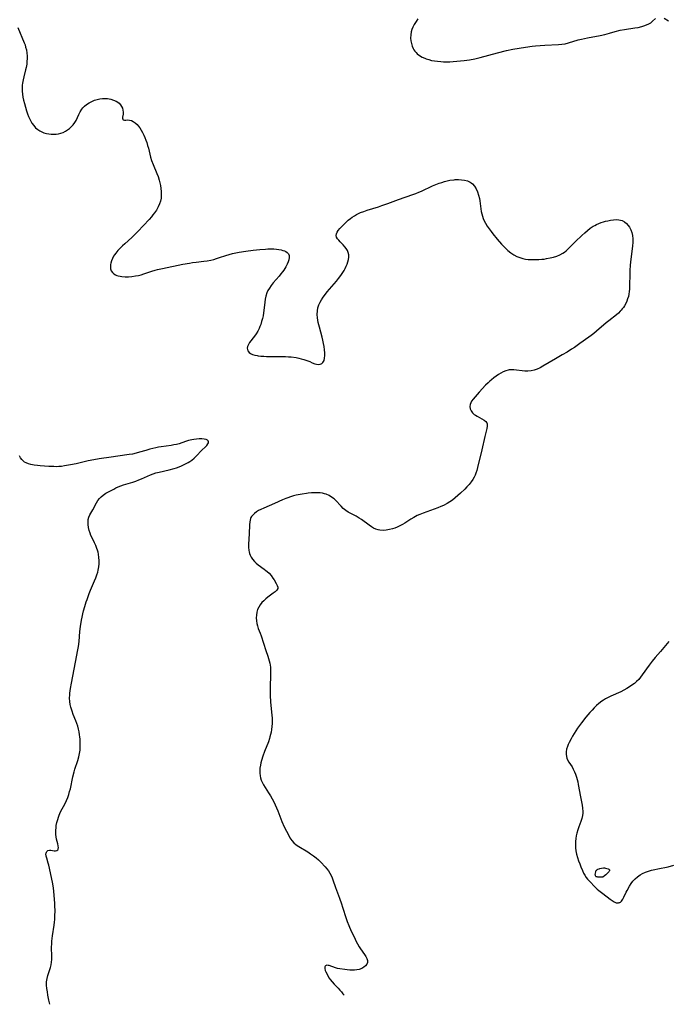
# Model space of a CAD drawing. Header units: inches. Extents: x 1073367 to 1082519, y 1569854 to 1574957.
# Tile 269 of 565: x 1078256 to 1078604, y 1571671 to 1572199. Entities that reach past the tile are written whole.
import ezdxf

# ---------------------------------------------------------------- set-up
doc = ezdxf.new("R2010")
doc.units = ezdxf.units.IN
doc.header["$MEASUREMENT"] = 0
doc.layers.add('CGG_CurvaNivelLidar_v1', color=7, linetype='Continuous', lineweight=30, true_color=0x008008)

msp = doc.modelspace()

# ---------------------------------------------------------------- linework, layer by layer
at = {"layer": 'CGG_CurvaNivelLidar_v1'}
for points in [[(1078469.2976, 1572199.9511, 72), (1078468.3462, 1572198.4977, 72), (1078467.4431, 1572196.9667, 72), (1078466.6611, 1572195.4066, 72), (1078466.1743, 1572194.1908, 72), (1078465.805, 1572192.9532, 72), (1078465.5232, 1572191.3027, 72), (1078465.4567, 1572189.6412, 72), (1078465.5744, 1572188.1131, 72), (1078465.8534, 1572186.6183, 72), (1078466.2393, 1572185.3289, 72), (1078466.7695, 1572184.1056, 72), (1078467.215, 1572183.3345, 72), (1078467.7321, 1572182.6074, 72), (1078468.3568, 1572181.8861, 72), (1078469.051, 1572181.2199, 72), (1078470.2886, 1572180.2673, 72), (1078471.6528, 1572179.4484, 72), (1078473.1183, 1572178.7609, 72), (1078473.7676, 1572178.5089, 72), (1078475.2171, 1572178.0345, 72), (1078476.7137, 1572177.6506, 72), (1078478.2467, 1572177.3545, 72), (1078479.9222, 1572177.1332, 72), (1078481.6199, 1572176.9976, 72), (1078483.1139, 1572176.9377, 72), (1078484.6148, 1572176.9206, 72), (1078486.4363, 1572176.945, 72), (1078488.2594, 1572177.0175, 72), (1078490.2487, 1572177.1537, 72), (1078492.2334, 1572177.3422, 72), (1078494.1969, 1572177.5755, 72), (1078496.9581, 1572177.9837, 72), (1078499.8206, 1572178.5258, 72), (1078502.7799, 1572179.2127, 72), (1078512.1237, 1572181.7154, 72), (1078516.8074, 1572182.8847, 72), (1078520.2814, 1572183.6294, 72), (1078523.6933, 1572184.2486, 72), (1078527.1152, 1572184.7798, 72), (1078530.578, 1572185.2069, 72), (1078532.501, 1572185.3808, 72), (1078537.4149, 1572185.721, 72), (1078544.824, 1572186.123, 72), (1078546.6227, 1572186.3119, 72), (1078548.2793, 1572186.5978, 72), (1078550.0438, 1572187.0256, 72), (1078555.3602, 1572188.5977, 72), (1078557.0132, 1572189.0444, 72), (1078558.6816, 1572189.4491, 72), (1078560.2675, 1572189.7865, 72), (1078567.0805, 1572191.0744, 72), (1078569.5333, 1572191.6047, 72), (1078572.114, 1572192.2785, 72), (1078575.0857, 1572193.1164, 72), (1078577.7998, 1572193.7886, 72), (1078580.0727, 1572194.2272, 72), (1078585.6179, 1572195.0355, 72), (1078587.3952, 1572195.3653, 72), (1078589.3881, 1572195.8734, 72), (1078590.5072, 1572196.2208, 72), (1078591.8636, 1572196.6987, 72), (1078593.1136, 1572197.2381, 72), (1078594.2206, 1572197.873, 72), (1078595.1506, 1572198.6078, 72), (1078596.7743, 1572200.1131, 72)], [(1078601.4766, 1572200.3407, 72), (1078603.7809, 1572198.799, 72)], [(1078254.9005, 1572195.296, 71.5), (1078258.3032, 1572187.0049, 71.5), (1078258.6977, 1572185.9138, 71.5), (1078259.0471, 1572184.8132, 71.5), (1078259.41, 1572183.3754, 71.5), (1078259.6964, 1572181.5042, 71.5), (1078259.8, 1572180.0411, 71.5), (1078259.8151, 1572178.5678, 71.5), (1078259.7475, 1572177.0906, 71.5), (1078259.5986, 1572175.6155, 71.5), (1078259.2958, 1572173.7812, 71.5), (1078259.0303, 1572172.5866, 71.5), (1078258.0328, 1572168.7498, 71.5), (1078257.6408, 1572167.1223, 71.5), (1078257.3263, 1572165.4892, 71.5), (1078257.1822, 1572164.4072, 71.5), (1078257.1015, 1572163.3219, 71.5), (1078257.0919, 1572162.2246, 71.5), (1078257.1477, 1572161.1256, 71.5), (1078257.3328, 1572159.4849, 71.5), (1078257.6154, 1572157.8447, 71.5), (1078257.9735, 1572156.2072, 71.5), (1078258.3908, 1572154.576, 71.5), (1078259.5756, 1572150.5942, 71.5), (1078260.0946, 1572149.0482, 71.5), (1078260.6562, 1572147.5338, 71.5), (1078261.2748, 1572146.0669, 71.5), (1078261.8157, 1572144.9583, 71.5), (1078262.4253, 1572143.9054, 71.5), (1078263.3422, 1572142.6469, 71.5), (1078264.3959, 1572141.5164, 71.5), (1078265.5753, 1572140.5302, 71.5), (1078266.6074, 1572139.857, 71.5), (1078267.7041, 1572139.2901, 71.5), (1078268.854, 1572138.831, 71.5), (1078270.1373, 1572138.46, 71.5), (1078271.4547, 1572138.2042, 71.5), (1078272.7913, 1572138.0536, 71.5), (1078274.2165, 1572138.0058, 71.5), (1078275.4685, 1572138.0682, 71.5), (1078276.7028, 1572138.2377, 71.5), (1078277.9077, 1572138.5263, 71.5), (1078279.1763, 1572138.9886, 71.5), (1078280.39, 1572139.5888, 71.5), (1078281.5417, 1572140.3092, 71.5), (1078282.6421, 1572141.1534, 71.5), (1078283.6599, 1572142.0955, 71.5), (1078284.5838, 1572143.1259, 71.5), (1078285.3984, 1572144.2397, 71.5), (1078286.0577, 1572145.3586, 71.5), (1078286.8336, 1572146.9281, 71.5), (1078287.5601, 1572148.5182, 71.5), (1078288.3159, 1572150.0689, 71.5), (1078289.182, 1572151.5172, 71.5), (1078289.6436, 1572152.1329, 71.5), (1078290.1807, 1572152.7329, 71.5), (1078290.5507, 1572153.093, 71.5), (1078291.7375, 1572154.0535, 71.5), (1078293.0473, 1572154.8889, 71.5), (1078294.4471, 1572155.6127, 71.5), (1078295.9095, 1572156.2297, 71.5), (1078297.3928, 1572156.7253, 71.5), (1078298.9081, 1572157.0716, 71.5), (1078300.2219, 1572157.2191, 71.5), (1078301.5402, 1572157.2348, 71.5), (1078302.8472, 1572157.1272, 71.5), (1078303.7901, 1572156.9731, 71.5), (1078304.713, 1572156.7626, 71.5), (1078306.207, 1572156.293, 71.5), (1078307.5865, 1572155.6714, 71.5), (1078308.4058, 1572155.1722, 71.5), (1078309.1399, 1572154.5973, 71.5), (1078309.878, 1572153.8226, 71.5), (1078310.466, 1572152.9642, 71.5), (1078310.9445, 1572151.9161, 71.5), (1078311.2306, 1572150.8408, 71.5), (1078311.3353, 1572149.7883, 71.5), (1078311.2807, 1572148.8228, 71.5), (1078311.0258, 1572147.1647, 71.5), (1078311.005, 1572146.513, 71.5), (1078311.0653, 1572146.2306, 71.5), (1078311.1841, 1572146.0049, 71.5), (1078311.4073, 1572145.8057, 71.5), (1078311.9689, 1572145.6414, 71.5), (1078312.7566, 1572145.6505, 71.5), (1078313.6839, 1572145.7057, 71.5), (1078314.7252, 1572145.6413, 71.5), (1078315.7347, 1572145.3661, 71.5), (1078316.7748, 1572144.8779, 71.5), (1078317.8005, 1572144.1877, 71.5), (1078318.7502, 1572143.3276, 71.5), (1078319.4482, 1572142.5428, 71.5), (1078320.267, 1572141.4277, 71.5), (1078321.02, 1572140.2038, 71.5), (1078321.7145, 1572138.9025, 71.5), (1078322.367, 1572137.5411, 71.5), (1078322.9439, 1572136.2356, 71.5), (1078323.486, 1572134.8994, 71.5), (1078323.9827, 1572133.5357, 71.5), (1078324.4577, 1572132.0354, 71.5), (1078324.8723, 1572130.5142, 71.5), (1078325.6129, 1572127.3682, 71.5), (1078326.0572, 1572125.6422, 71.5), (1078326.573, 1572123.9349, 71.5), (1078327.3653, 1572121.7796, 71.5), (1078329.4041, 1572117.0106, 71.5), (1078330.0451, 1572115.3225, 71.5), (1078330.6621, 1572113.3115, 71.5), (1078331.011, 1572111.9318, 71.5), (1078331.3063, 1572110.545, 71.5), (1078331.5802, 1572108.8877, 71.5), (1078331.7504, 1572107.2338, 71.5), (1078331.7864, 1572105.4536, 71.5), (1078331.6281, 1572103.6986, 71.5), (1078331.3003, 1572102.1908, 71.5), (1078330.8131, 1572100.7152, 71.5), (1078330.0587, 1572099.0073, 71.5), (1078329.1441, 1572097.3517, 71.5), (1078328.0889, 1572095.755, 71.5), (1078327.3063, 1572094.7179, 71.5), (1078326.4746, 1572093.7045, 71.5), (1078325.21, 1572092.2778, 71.5), (1078319.2179, 1572085.8635, 71.5), (1078318.0736, 1572084.68, 71.5), (1078315.9984, 1572082.6838, 71.5), (1078312.2003, 1572079.2654, 71.5), (1078310.912, 1572078.0532, 71.5), (1078309.672, 1572076.8176, 71.5), (1078308.4991, 1572075.5562, 71.5), (1078307.3937, 1572074.2355, 71.5), (1078306.7605, 1572073.3855, 71.5), (1078306.1924, 1572072.5169, 71.5), (1078305.548, 1572071.3066, 71.5), (1078305.0479, 1572070.0738, 71.5), (1078304.6945, 1572068.8414, 71.5), (1078304.5614, 1572068.1401, 71.5), (1078304.4674, 1572066.8947, 71.5), (1078304.5886, 1572065.7258, 71.5), (1078304.9614, 1572064.6729, 71.5), (1078305.5296, 1572063.8647, 71.5), (1078306.2924, 1572063.1797, 71.5), (1078307.2143, 1572062.6188, 71.5), (1078307.9349, 1572062.3037, 71.5), (1078308.7093, 1572062.0497, 71.5), (1078309.6519, 1572061.831, 71.5), (1078310.6426, 1572061.6806, 71.5), (1078312.3529, 1572061.559, 71.5), (1078314.1313, 1572061.5714, 71.5), (1078315.9497, 1572061.7032, 71.5), (1078317.9358, 1572061.9752, 71.5), (1078319.5363, 1572062.2934, 71.5), (1078320.9821, 1572062.6532, 71.5), (1078322.4195, 1572063.0658, 71.5), (1078326.7059, 1572064.4647, 71.5), (1078328.5029, 1572065.0043, 71.5), (1078329.8044, 1572065.3509, 71.5), (1078332.4916, 1572065.9773, 71.5), (1078343.3826, 1572068.2151, 71.5), (1078346.8695, 1572068.863, 71.5), (1078348.5399, 1572069.1224, 71.5), (1078350.4605, 1572069.3718, 71.5), (1078354.557, 1572069.8535, 71.5), (1078356.4435, 1572070.1172, 71.5), (1078358.3104, 1572070.4508, 71.5), (1078359.8744, 1572070.8134, 71.5), (1078361.4155, 1572071.2535, 71.5), (1078363.064, 1572071.8123, 71.5), (1078366.3466, 1572073.0052, 71.5), (1078368.0962, 1572073.5662, 71.5), (1078369.9123, 1572074.0474, 71.5), (1078371.7009, 1572074.4348, 71.5), (1078373.5126, 1572074.7653, 71.5), (1078377.1838, 1572075.3246, 71.5), (1078381.0287, 1572075.8251, 71.5), (1078384.5926, 1572076.1865, 71.5), (1078387.6389, 1572076.42, 71.5), (1078388.9014, 1572076.4852, 71.5), (1078390.557, 1572076.5177, 71.5), (1078392.1735, 1572076.4712, 71.5), (1078393.5281, 1572076.3551, 71.5), (1078394.8278, 1572076.1741, 71.5), (1078396.0565, 1572075.9356, 71.5), (1078396.9866, 1572075.6991, 71.5), (1078397.8426, 1572075.4065, 71.5), (1078398.6296, 1572075.0255, 71.5), (1078399.2983, 1572074.5531, 71.5), (1078399.9609, 1572073.7831, 71.5), (1078400.3366, 1572072.8698, 71.5), (1078400.3976, 1572071.8271, 71.5), (1078400.1914, 1572070.6935, 71.5), (1078399.7764, 1572069.4794, 71.5), (1078399.2029, 1572068.2178, 71.5), (1078398.5088, 1572066.927, 71.5), (1078397.4095, 1572065.1374, 71.5), (1078396.8003, 1572064.2393, 71.5), (1078395.9145, 1572063.0501, 71.5), (1078394.9707, 1572061.8811, 71.5), (1078391.8425, 1572058.2281, 71.5), (1078390.736, 1572056.8601, 71.5), (1078389.7266, 1572055.4563, 71.5), (1078388.9496, 1572054.1534, 71.5), (1078388.3629, 1572052.8681, 71.5), (1078387.827, 1572051.1428, 71.5), (1078387.5006, 1572049.5141, 71.5), (1078387.2703, 1572047.8428, 71.5), (1078386.7801, 1572043.446, 71.5), (1078386.6034, 1572042.2514, 71.5), (1078386.3176, 1572040.6566, 71.5), (1078385.9721, 1572039.0736, 71.5), (1078385.5595, 1572037.5113, 71.5), (1078385.0699, 1572035.9798, 71.5), (1078384.6596, 1572034.8956, 71.5), (1078384.1995, 1572033.8386, 71.5), (1078383.4552, 1572032.3845, 71.5), (1078382.6264, 1572031.0006, 71.5), (1078381.7342, 1572029.6949, 71.5), (1078379.1156, 1572026.2658, 71.5), (1078378.6509, 1572025.5554, 71.5), (1078378.2687, 1572024.8567, 71.5), (1078377.9522, 1572024.0494, 71.5), (1078377.8185, 1572023.264, 71.5), (1078377.9109, 1572022.4696, 71.5), (1078378.2318, 1572021.7298, 71.5), (1078378.8464, 1572020.9881, 71.5), (1078379.6894, 1572020.3685, 71.5), (1078380.6957, 1572019.8944, 71.5), (1078381.846, 1572019.5304, 71.5), (1078383.1072, 1572019.2543, 71.5), (1078383.7543, 1572019.1465, 71.5), (1078385.1869, 1572018.9713, 71.5), (1078386.6789, 1572018.8596, 71.5), (1078388.2137, 1572018.8006, 71.5), (1078389.6439, 1572018.7845, 71.5), (1078395.4009, 1572018.8041, 71.5), (1078398.3962, 1572018.7329, 71.5), (1078399.9127, 1572018.639, 71.5), (1078401.417, 1572018.5022, 71.5), (1078404.0256, 1572018.1565, 71.5), (1078405.45, 1572017.8942, 71.5), (1078406.8387, 1572017.5776, 71.5), (1078408.1821, 1572017.2061, 71.5), (1078409.8348, 1572016.646, 71.5), (1078411.3671, 1572016.0188, 71.5), (1078412.7365, 1572015.3847, 71.5), (1078414.0339, 1572014.8502, 71.5), (1078415.0526, 1572014.5817, 71.5), (1078416.0374, 1572014.4844, 71.5), (1078416.9542, 1572014.5806, 71.5), (1078417.4924, 1572014.7595, 71.5), (1078417.9045, 1572014.9887, 71.5), (1078418.4616, 1572015.5002, 71.5), (1078419.0358, 1572016.5549, 71.5), (1078419.3332, 1572017.7993, 71.5), (1078419.4481, 1572019.2219, 71.5), (1078419.4251, 1572020.7729, 71.5), (1078419.2976, 1572022.4139, 71.5), (1078419.094, 1572024.0492, 71.5), (1078418.8087, 1572025.734, 71.5), (1078418.4527, 1572027.4366, 71.5), (1078418.033, 1572029.1431, 71.5), (1078416.5685, 1572034.4596, 71.5), (1078415.9713, 1572036.9236, 71.5), (1078415.7097, 1572038.2269, 71.5), (1078415.5118, 1572039.5235, 71.5), (1078415.3768, 1572041.3764, 71.5), (1078415.4564, 1572043.1988, 71.5), (1078415.7666, 1572044.8876, 71.5), (1078416.3051, 1572046.5172, 71.5), (1078416.9571, 1572047.888, 71.5), (1078417.7391, 1572049.218, 71.5), (1078418.6116, 1572050.5243, 71.5), (1078419.8799, 1572052.2637, 71.5), (1078420.7894, 1572053.4246, 71.5), (1078421.9681, 1572054.8556, 71.5), (1078425.6488, 1572059.1523, 71.5), (1078426.8629, 1572060.6306, 71.5), (1078428.007, 1572062.1383, 71.5), (1078429.1822, 1572063.9064, 71.5), (1078429.7959, 1572064.9627, 71.5), (1078430.3529, 1572066.0294, 71.5), (1078430.8995, 1572067.2115, 71.5), (1078431.3749, 1572068.3886, 71.5), (1078431.777, 1572069.5493, 71.5), (1078432.1306, 1572070.8342, 71.5), (1078432.3301, 1572072.0842, 71.5), (1078432.3147, 1572073.2993, 71.5), (1078432.0369, 1572074.478, 71.5), (1078431.5339, 1572075.6147, 71.5), (1078430.8569, 1572076.7022, 71.5), (1078430.1087, 1572077.6667, 71.5), (1078429.2921, 1572078.5873, 71.5), (1078427.655, 1572080.2903, 71.5), (1078426.9243, 1572081.0981, 71.5), (1078426.2652, 1572081.973, 71.5), (1078425.8012, 1572082.8544, 71.5), (1078425.6011, 1572083.7428, 71.5), (1078425.7172, 1572084.6364, 71.5), (1078426.1037, 1572085.5367, 71.5), (1078426.7003, 1572086.443, 71.5), (1078427.4569, 1572087.3572, 71.5), (1078429.146, 1572089.118, 71.5), (1078430.8979, 1572090.815, 71.5), (1078432.0034, 1572091.8357, 71.5), (1078433.1676, 1572092.8188, 71.5), (1078434.2039, 1572093.5859, 71.5), (1078435.2954, 1572094.2967, 71.5), (1078436.4365, 1572094.9482, 71.5), (1078437.4661, 1572095.4644, 71.5), (1078438.5251, 1572095.937, 71.5), (1078440.3324, 1572096.6388, 71.5), (1078442.1851, 1572097.2677, 71.5), (1078448.21, 1572099.1304, 71.5), (1078449.9889, 1572099.717, 71.5), (1078453.1989, 1572100.8479, 71.5), (1078458.9296, 1572102.9392, 71.5), (1078466.6445, 1572105.6195, 71.5), (1078468.2928, 1572106.2456, 71.5), (1078469.8216, 1572106.8812, 71.5), (1078471.335, 1572107.5559, 71.5), (1078477.1684, 1572110.2975, 71.5), (1078478.9247, 1572111.0366, 71.5), (1078480.7628, 1572111.7036, 71.5), (1078482.1966, 1572112.1719, 71.5), (1078483.6389, 1572112.5998, 71.5), (1078485.0872, 1572112.9779, 71.5), (1078486.5387, 1572113.2935, 71.5), (1078488.7393, 1572113.6198, 71.5), (1078489.3216, 1572113.6705, 71.5), (1078491.0442, 1572113.7232, 71.5), (1078492.7274, 1572113.6302, 71.5), (1078494.3473, 1572113.3839, 71.5), (1078495.8745, 1572112.9639, 71.5), (1078497.4221, 1572112.2476, 71.5), (1078497.9388, 1572111.9047, 71.5), (1078498.6365, 1572111.3221, 71.5), (1078499.7164, 1572110.1028, 71.5), (1078500.6235, 1572108.6857, 71.5), (1078501.3595, 1572107.1143, 71.5), (1078501.9291, 1572105.3965, 71.5), (1078502.3473, 1572103.5912, 71.5), (1078502.5761, 1572102.2291, 71.5), (1078503.1228, 1572097.9608, 71.5), (1078503.3254, 1572096.6472, 71.5), (1078503.5842, 1572095.3509, 71.5), (1078503.9232, 1572094.0802, 71.5), (1078504.3915, 1572092.7663, 71.5), (1078504.9605, 1572091.4868, 71.5), (1078505.6139, 1572090.2383, 71.5), (1078506.5377, 1572088.705, 71.5), (1078507.5515, 1572087.2116, 71.5), (1078508.6375, 1572085.7544, 71.5), (1078509.6081, 1572084.539, 71.5), (1078511.9453, 1572081.7341, 71.5), (1078514.2017, 1572079.1193, 71.5), (1078515.3143, 1572077.9061, 71.5), (1078516.4562, 1572076.7371, 71.5), (1078517.636, 1572075.6287, 71.5), (1078519.2396, 1572074.3189, 71.5), (1078520.8757, 1572073.2509, 71.5), (1078522.4196, 1572072.4538, 71.5), (1078524.0295, 1572071.8034, 71.5), (1078525.6963, 1572071.312, 71.5), (1078527.1226, 1572071.0339, 71.5), (1078528.5758, 1572070.8578, 71.5), (1078529.798, 1572070.7746, 71.5), (1078531.0301, 1572070.7359, 71.5), (1078532.6322, 1572070.7383, 71.5), (1078534.2388, 1572070.7977, 71.5), (1078535.8431, 1572070.919, 71.5), (1078537.1136, 1572071.0646, 71.5), (1078538.3751, 1572071.2554, 71.5), (1078540.2041, 1572071.6178, 71.5), (1078542.0438, 1572072.0857, 71.5), (1078543.8303, 1572072.6593, 71.5), (1078545.5434, 1572073.3603, 71.5), (1078547.1569, 1572074.2222, 71.5), (1078547.9003, 1572074.7157, 71.5), (1078548.8105, 1572075.4224, 71.5), (1078550.1745, 1572076.6721, 71.5), (1078553.8689, 1572080.4921, 71.5), (1078557.1992, 1572083.7063, 71.5), (1078558.8131, 1572085.1938, 71.5), (1078560.2681, 1572086.4363, 71.5), (1078561.7767, 1572087.5901, 71.5), (1078563.3541, 1572088.6175, 71.5), (1078564.2597, 1572089.1165, 71.5), (1078565.1865, 1572089.5721, 71.5), (1078566.3908, 1572090.1003, 71.5), (1078567.6147, 1572090.5704, 71.5), (1078568.8528, 1572090.9779, 71.5), (1078570.0003, 1572091.2955, 71.5), (1078571.1475, 1572091.5698, 71.5), (1078572.7156, 1572091.8914, 71.5), (1078574.2552, 1572092.1238, 71.5), (1078575.7506, 1572092.2263, 71.5), (1078577.1824, 1572092.1473, 71.5), (1078578.0661, 1572091.9689, 71.5), (1078578.8473, 1572091.6948, 71.5), (1078580.0534, 1572091.0177, 71.5), (1078581.1424, 1572090.1144, 71.5), (1078582.1096, 1572089.0306, 71.5), (1078582.7361, 1572088.1369, 71.5), (1078583.491, 1572086.7361, 71.5), (1078584.0659, 1572085.2225, 71.5), (1078584.4386, 1572083.6206, 71.5), (1078584.5925, 1572081.9278, 71.5), (1078584.5701, 1572080.1822, 71.5), (1078584.3833, 1572077.9874, 71.5), (1078583.474, 1572070.9702, 71.5), (1078583.166, 1572067.6819, 71.5), (1078583.0012, 1572064.9243, 71.5), (1078582.9553, 1572063.5479, 71.5), (1078582.9046, 1572056.2847, 71.5), (1078582.8409, 1572054.9151, 71.5), (1078582.716, 1572053.5618, 71.5), (1078582.509, 1572052.2328, 71.5), (1078582.2159, 1572050.9284, 71.5), (1078581.8344, 1572049.6546, 71.5), (1078581.3503, 1572048.3907, 71.5), (1078580.7782, 1572047.1681, 71.5), (1078580.1246, 1572045.9905, 71.5), (1078579.5653, 1572045.1165, 71.5), (1078578.954, 1572044.2784, 71.5), (1078578.3966, 1572043.605, 71.5), (1078577.8744, 1572043.0337, 71.5), (1078576.9079, 1572042.0896, 71.5), (1078575.8813, 1572041.193, 71.5), (1078571.6624, 1572037.852, 71.5), (1078570.3204, 1572036.753, 71.5), (1078565.1053, 1572032.2645, 71.5), (1078563.6763, 1572031.0883, 71.5), (1078562.2156, 1572029.9546, 71.5), (1078561.0485, 1572029.1068, 71.5), (1078556.1617, 1572025.725, 71.5), (1078553.244, 1572023.6454, 71.5), (1078551.7886, 1572022.6522, 71.5), (1078549.311, 1572021.0595, 71.5), (1078546.8053, 1572019.5851, 71.5), (1078543.0874, 1572017.5005, 71.5), (1078536.412, 1572013.5988, 71.5), (1078534.8577, 1572012.7624, 71.5), (1078533.2874, 1572012.0306, 71.5), (1078531.6838, 1572011.457, 71.5), (1078530.0399, 1572011.089, 71.5), (1078528.3666, 1572010.9128, 71.5), (1078526.7717, 1572010.9029, 71.5), (1078525.1868, 1572011.0183, 71.5), (1078522.2918, 1572011.4203, 71.5), (1078520.8771, 1572011.586, 71.5), (1078519.4845, 1572011.637, 71.5), (1078518.9258, 1572011.6082, 71.5), (1078518.2495, 1572011.5234, 71.5), (1078517.7665, 1572011.4275, 71.5), (1078516.4468, 1572011.0276, 71.5), (1078515.1456, 1572010.4669, 71.5), (1078513.8562, 1572009.7861, 71.5), (1078512.5735, 1572009.0188, 71.5), (1078511.2774, 1572008.1758, 71.5), (1078510.0005, 1572007.2686, 71.5), (1078508.7616, 1572006.2884, 71.5), (1078507.881, 1572005.5138, 71.5), (1078507.0248, 1572004.7045, 71.5), (1078505.6928, 1572003.3566, 71.5), (1078502.2584, 1571999.5497, 71.5), (1078500.0213, 1571997.129, 71.5), (1078499.025, 1571995.9447, 71.5), (1078498.1769, 1571994.728, 71.5), (1078497.7298, 1571993.8936, 71.5), (1078497.4204, 1571993.0499, 71.5), (1078497.2649, 1571991.8449, 71.5), (1078497.4424, 1571990.6634, 71.5), (1078497.9257, 1571989.587, 71.5), (1078498.6621, 1571988.601, 71.5), (1078499.5973, 1571987.7267, 71.5), (1078500.316, 1571987.2097, 71.5), (1078501.0827, 1571986.7431, 71.5), (1078503.7256, 1571985.3674, 71.5), (1078504.9043, 1571984.6538, 71.5), (1078505.8493, 1571983.8131, 71.5), (1078506.2594, 1571983.1955, 71.5), (1078506.489, 1571982.5472, 71.5), (1078506.5549, 1571982.1626, 71.5), (1078506.5769, 1571981.4216, 71.5), (1078506.3801, 1571980.0517, 71.5), (1078505.2788, 1571975.8163, 71.5), (1078503.6565, 1571968.6017, 71.5), (1078501.3348, 1571959.1655, 71.5), (1078500.9131, 1571957.68, 71.5), (1078500.4353, 1571956.2273, 71.5), (1078500.0062, 1571955.1226, 71.5), (1078499.5155, 1571954.0517, 71.5), (1078498.8281, 1571952.8139, 71.5), (1078497.9234, 1571951.4809, 71.5), (1078496.844, 1571950.1311, 71.5), (1078495.6784, 1571948.8378, 71.5), (1078494.453, 1571947.5867, 71.5), (1078492.1464, 1571945.4, 71.5), (1078489.3769, 1571942.9313, 71.5), (1078487.9665, 1571941.7585, 71.5), (1078486.5381, 1571940.7326, 71.5), (1078485.0317, 1571939.8123, 71.5), (1078483.0555, 1571938.8178, 71.5), (1078481.5968, 1571938.2045, 71.5), (1078480.1063, 1571937.6361, 71.5), (1078472.1692, 1571934.7557, 71.5), (1078470.3659, 1571934.0094, 71.5), (1078469.0084, 1571933.3721, 71.5), (1078467.2303, 1571932.4141, 71.5), (1078465.6151, 1571931.4262, 71.5), (1078462.4254, 1571929.3911, 71.5), (1078461.0405, 1571928.5894, 71.5), (1078459.6283, 1571927.8525, 71.5), (1078458.1912, 1571927.1932, 71.5), (1078457.0148, 1571926.7274, 71.5), (1078455.8286, 1571926.323, 71.5), (1078454.1153, 1571925.8553, 71.5), (1078452.4068, 1571925.542, 71.5), (1078450.7181, 1571925.4185, 71.5), (1078448.8958, 1571925.5653, 71.5), (1078448.1407, 1571925.7362, 71.5), (1078446.8725, 1571926.1667, 71.5), (1078445.6351, 1571926.739, 71.5), (1078444.427, 1571927.4224, 71.5), (1078443.2481, 1571928.1923, 71.5), (1078439.0993, 1571931.2711, 71.5), (1078437.8757, 1571932.0881, 71.5), (1078436.1828, 1571933.0528, 71.5), (1078433.325, 1571934.5159, 71.5), (1078431.9418, 1571935.288, 71.5), (1078430.6336, 1571936.1578, 71.5), (1078429.3061, 1571937.2747, 71.5), (1078428.1572, 1571938.4234, 71.5), (1078425.1994, 1571941.6403, 71.5), (1078424.3839, 1571942.4053, 71.5), (1078423.105, 1571943.3666, 71.5), (1078421.7062, 1571944.1712, 71.5), (1078420.2112, 1571944.8165, 71.5), (1078419.1956, 1571945.145, 71.5), (1078418.1504, 1571945.3939, 71.5), (1078416.992, 1571945.5695, 71.5), (1078415.8076, 1571945.6649, 71.5), (1078414.0861, 1571945.6959, 71.5), (1078412.3351, 1571945.6247, 71.5), (1078410.5666, 1571945.4631, 71.5), (1078409.5548, 1571945.3328, 71.5), (1078407.3203, 1571944.9612, 71.5), (1078404.1702, 1571944.3011, 71.5), (1078402.608, 1571943.9097, 71.5), (1078401.0628, 1571943.4654, 71.5), (1078399.5423, 1571942.9547, 71.5), (1078398.5851, 1571942.5882, 71.5), (1078396.7954, 1571941.8264, 71.5), (1078392.5466, 1571939.8741, 71.5), (1078386.6689, 1571937.4458, 71.5), (1078385.169, 1571936.7419, 71.5), (1078383.9171, 1571936.072, 71.5), (1078382.7516, 1571935.3464, 71.5), (1078381.6978, 1571934.5555, 71.5), (1078380.7869, 1571933.6857, 71.5), (1078380.1453, 1571932.8568, 71.5), (1078379.8643, 1571932.3722, 71.5), (1078379.6402, 1571931.8756, 71.5), (1078379.3528, 1571930.9674, 71.5), (1078379.1658, 1571930.0014, 71.5), (1078379.0201, 1571928.4423, 71.5), (1078378.9134, 1571923.5473, 71.5), (1078378.5976, 1571918.1151, 71.5), (1078378.6082, 1571916.4014, 71.5), (1078378.7683, 1571914.7266, 71.5), (1078378.9151, 1571913.9456, 71.5), (1078379.1344, 1571913.1183, 71.5), (1078379.5108, 1571912.0986, 71.5), (1078379.9929, 1571911.1248, 71.5), (1078380.7658, 1571909.9402, 71.5), (1078381.6813, 1571908.844, 71.5), (1078382.7157, 1571907.8388, 71.5), (1078383.7689, 1571906.9808, 71.5), (1078386.9482, 1571904.6954, 71.5), (1078387.871, 1571903.989, 71.5), (1078388.5798, 1571903.3994, 71.5), (1078389.5873, 1571902.4436, 71.5), (1078390.6749, 1571901.1869, 71.5), (1078391.6092, 1571899.8839, 71.5), (1078392.2148, 1571898.9206, 71.5), (1078393.3908, 1571896.9348, 71.5), (1078393.8945, 1571895.9578, 71.5), (1078394.1927, 1571895.051, 71.5), (1078394.1834, 1571894.2106, 71.5), (1078393.7243, 1571893.3476, 71.5), (1078392.8861, 1571892.5233, 71.5), (1078391.7899, 1571891.6973, 71.5), (1078389.6977, 1571890.2336, 71.5), (1078388.848, 1571889.6005, 71.5), (1078387.7434, 1571888.7056, 71.5), (1078386.6816, 1571887.738, 71.5), (1078385.6952, 1571886.694, 71.5), (1078384.7959, 1571885.5396, 71.5), (1078384.0356, 1571884.3069, 71.5), (1078383.4437, 1571883.0015, 71.5), (1078383.0185, 1571881.5133, 71.5), (1078382.7855, 1571879.9704, 71.5), (1078382.713, 1571878.4824, 71.5), (1078382.7865, 1571876.9862, 71.5), (1078383.0024, 1571875.5635, 71.5), (1078383.3535, 1571874.1627, 71.5), (1078383.7817, 1571872.8992, 71.5), (1078384.7602, 1571870.3747, 71.5), (1078385.2773, 1571868.9192, 71.5), (1078387.9004, 1571860.9908, 71.5), (1078388.8357, 1571858.0293, 71.5), (1078389.6068, 1571855.4311, 71.5), (1078389.9113, 1571854.3035, 71.5), (1078390.143, 1571853.1821, 71.5), (1078390.265, 1571852.0992, 71.5), (1078390.3504, 1571849.6445, 71.5), (1078390.3303, 1571846.8509, 71.5), (1078390.1539, 1571842.4239, 71.5), (1078390.1232, 1571840.5936, 71.5), (1078390.196, 1571836.8959, 71.5), (1078390.3779, 1571833.5571, 71.5), (1078391.0861, 1571826.2128, 71.5), (1078391.1912, 1571824.8287, 71.5), (1078391.2469, 1571823.4476, 71.5), (1078391.2187, 1571821.8117, 71.5), (1078391.0888, 1571820.1804, 71.5), (1078390.8869, 1571818.695, 71.5), (1078390.618, 1571817.2187, 71.5), (1078390.0361, 1571814.7328, 71.5), (1078389.7539, 1571813.7206, 71.5), (1078389.2308, 1571812.0947, 71.5), (1078387.1853, 1571806.9076, 71.5), (1078386.2302, 1571804.3235, 71.5), (1078385.5168, 1571802.0255, 71.5), (1078385.1969, 1571800.7575, 71.5), (1078384.9335, 1571799.4886, 71.5), (1078384.6898, 1571797.8714, 71.5), (1078384.5769, 1571796.4978, 71.5), (1078384.5727, 1571795.1397, 71.5), (1078384.7032, 1571793.8028, 71.5), (1078384.9578, 1571792.6106, 71.5), (1078385.3308, 1571791.4422, 71.5), (1078385.807, 1571790.2993, 71.5), (1078386.5566, 1571788.8512, 71.5), (1078387.4121, 1571787.4337, 71.5), (1078389.3175, 1571784.5613, 71.5), (1078390.2928, 1571783.0153, 71.5), (1078391.1927, 1571781.458, 71.5), (1078392.0402, 1571779.8598, 71.5), (1078392.8359, 1571778.2272, 71.5), (1078393.5645, 1571776.6016, 71.5), (1078394.2407, 1571774.9822, 71.5), (1078395.9084, 1571770.6812, 71.5), (1078396.4919, 1571769.2526, 71.5), (1078397.7332, 1571766.4466, 71.5), (1078398.8828, 1571764.0533, 71.5), (1078399.8968, 1571762.1059, 71.5), (1078400.7729, 1571760.5698, 71.5), (1078401.7283, 1571759.1391, 71.5), (1078402.8245, 1571757.8622, 71.5), (1078404.0745, 1571756.7967, 71.5), (1078405.4641, 1571755.8571, 71.5), (1078410.3109, 1571752.9925, 71.5), (1078411.8644, 1571751.9887, 71.5), (1078413.3784, 1571750.9164, 71.5), (1078414.8305, 1571749.7654, 71.5), (1078416.1209, 1571748.607, 71.5), (1078417.3506, 1571747.3933, 71.5), (1078419.6155, 1571744.9562, 71.5), (1078420.5643, 1571743.857, 71.5), (1078421.4398, 1571742.7183, 71.5), (1078422.1804, 1571741.561, 71.5), (1078422.8247, 1571740.3448, 71.5), (1078423.3779, 1571739.0813, 71.5), (1078423.7795, 1571737.9938, 71.5), (1078425.2033, 1571733.7909, 71.5), (1078427.3383, 1571728.14, 71.5), (1078428.4009, 1571725.147, 71.5), (1078428.9898, 1571723.3817, 71.5), (1078430.8534, 1571717.2836, 71.5), (1078431.4201, 1571715.6662, 71.5), (1078432.3564, 1571713.3819, 71.5), (1078433.6658, 1571710.4743, 71.5), (1078435.3058, 1571706.966, 71.5), (1078436.1279, 1571705.2826, 71.5), (1078436.9721, 1571703.6445, 71.5), (1078437.9197, 1571701.9634, 71.5), (1078438.5379, 1571700.9967, 71.5), (1078440.7033, 1571697.8717, 71.5), (1078441.3616, 1571696.8258, 71.5), (1078441.9307, 1571695.7198, 71.5), (1078442.2762, 1571694.6615, 71.5), (1078442.3183, 1571693.6638, 71.5), (1078441.982, 1571692.7207, 71.5), (1078441.3191, 1571691.8632, 71.5), (1078440.4032, 1571691.1017, 71.5), (1078439.2282, 1571690.4265, 71.5), (1078437.8756, 1571689.9228, 71.5), (1078436.627, 1571689.6625, 71.5), (1078435.3007, 1571689.5314, 71.5), (1078433.9221, 1571689.5038, 71.5), (1078432.8171, 1571689.5405, 71.5), (1078431.4705, 1571689.6371, 71.5), (1078430.1263, 1571689.7782, 71.5), (1078427.511, 1571690.1562, 71.5), (1078426.2758, 1571690.4008, 71.5), (1078425.116, 1571690.7046, 71.5), (1078421.8128, 1571691.9197, 71.5), (1078421.1716, 1571692.0704, 71.5), (1078420.6015, 1571692.1079, 71.5), (1078420.1123, 1571692.0042, 71.5), (1078419.7784, 1571691.7759, 71.5), (1078419.6216, 1571691.5651, 71.5), (1078419.5074, 1571691.2942, 71.5), (1078419.4473, 1571690.4146, 71.5), (1078419.6963, 1571689.3852, 71.5), (1078420.03, 1571688.6299, 71.5), (1078421.8211, 1571685.2842, 71.5), (1078422.3742, 1571684.3995, 71.5), (1078423.3078, 1571683.2162, 71.5), (1078424.3979, 1571682.0489, 71.5), (1078426.5699, 1571679.8759, 71.5), (1078427.5519, 1571678.84, 71.5), (1078428.3897, 1571677.8784, 71.5), (1078429.1845, 1571676.8732, 71.5), (1078429.769, 1571676.0444, 71.5)], [(1078271.9958, 1571671.1736, 71), (1078271.529, 1571673.405, 71), (1078270.9948, 1571676.1631, 71), (1078270.6737, 1571677.9426, 71), (1078270.4129, 1571679.6987, 71), (1078270.2619, 1571681.4311, 71), (1078270.2867, 1571683.2368, 71), (1078270.5461, 1571684.9792, 71), (1078270.937, 1571686.5459, 71), (1078272.3356, 1571690.9901, 71), (1078272.6942, 1571692.3425, 71), (1078272.9463, 1571693.7066, 71), (1078273.0635, 1571695.1387, 71), (1078273.0769, 1571696.5931, 71), (1078272.9866, 1571702.0613, 71), (1078273.0212, 1571703.5204, 71), (1078273.115, 1571705.001, 71), (1078273.446, 1571707.9733, 71), (1078274.3449, 1571713.6272, 71), (1078274.5359, 1571715.1739, 71), (1078274.669, 1571716.7301, 71), (1078274.7414, 1571718.268, 71), (1078274.7909, 1571721.7034, 71), (1078274.772, 1571723.6015, 71), (1078274.7084, 1571725.4728, 71), (1078274.6009, 1571727.3462, 71), (1078274.4035, 1571729.7207, 71), (1078274.1877, 1571731.6672, 71), (1078273.9159, 1571733.6037, 71), (1078273.3504, 1571736.7259, 71), (1078271.4306, 1571745.8458, 71), (1078271.1577, 1571746.9465, 71), (1078270.3513, 1571749.5427, 71), (1078270.0525, 1571750.6928, 71), (1078269.9452, 1571751.835, 71), (1078270.0008, 1571752.3124, 71), (1078270.1337, 1571752.7355, 71), (1078270.3907, 1571753.1714, 71), (1078271.014, 1571753.6964, 71), (1078271.7808, 1571753.9284, 71), (1078272.5863, 1571753.8707, 71), (1078274.2584, 1571753.4697, 71), (1078275.0676, 1571753.4391, 71), (1078275.7106, 1571753.6503, 71), (1078276.2239, 1571754.089, 71), (1078276.4565, 1571754.4939, 71), (1078276.555, 1571754.8054, 71), (1078276.6134, 1571755.1906, 71), (1078276.5565, 1571756.1623, 71), (1078276.2918, 1571757.2793, 71), (1078275.9315, 1571758.5042, 71), (1078275.5939, 1571759.8436, 71), (1078275.4067, 1571761.0035, 71), (1078275.2974, 1571762.2261, 71), (1078275.256, 1571763.4938, 71), (1078275.2737, 1571764.6923, 71), (1078275.3495, 1571765.9056, 71), (1078275.4921, 1571767.1238, 71), (1078275.8017, 1571768.7756, 71), (1078276.2188, 1571770.4091, 71), (1078276.5718, 1571771.5602, 71), (1078276.9874, 1571772.6887, 71), (1078277.3801, 1571773.5793, 71), (1078277.8132, 1571774.4592, 71), (1078280.1483, 1571778.9333, 71), (1078280.9358, 1571780.5973, 71), (1078281.5879, 1571782.1551, 71), (1078282.1571, 1571783.7475, 71), (1078282.6134, 1571785.2977, 71), (1078283.0036, 1571786.8708, 71), (1078284.3492, 1571793.3068, 71), (1078285.0088, 1571795.9565, 71), (1078285.395, 1571797.2584, 71), (1078287.0559, 1571802.0577, 71), (1078287.6001, 1571803.9413, 71), (1078287.9668, 1571805.7573, 71), (1078288.2029, 1571807.6034, 71), (1078288.3272, 1571809.4695, 71), (1078288.3489, 1571811.3466, 71), (1078288.2507, 1571813.4572, 71), (1078288.1246, 1571814.7215, 71), (1078287.9867, 1571815.7311, 71), (1078287.7107, 1571817.2903, 71), (1078287.3649, 1571818.8372, 71), (1078286.9534, 1571820.3682, 71), (1078286.4764, 1571821.8789, 71), (1078285.9871, 1571823.231, 71), (1078284.5913, 1571826.6963, 71), (1078283.9353, 1571828.4289, 71), (1078283.2621, 1571830.6035, 71), (1078282.9165, 1571832.1133, 71), (1078282.6929, 1571833.6379, 71), (1078282.6087, 1571835.3789, 71), (1078282.6721, 1571837.1349, 71), (1078282.7659, 1571838.2071, 71), (1078283.0839, 1571840.6812, 71), (1078283.5514, 1571843.4913, 71), (1078285.7105, 1571854.7988, 71), (1078287.0442, 1571861.3969, 71), (1078287.3419, 1571863.1603, 71), (1078287.6669, 1571865.7527, 71), (1078288.1461, 1571871.1333, 71), (1078288.4542, 1571873.944, 71), (1078288.9684, 1571877.2453, 71), (1078289.2869, 1571878.9402, 71), (1078289.6456, 1571880.6279, 71), (1078290.0514, 1571882.3056, 71), (1078290.6887, 1571884.5653, 71), (1078291.4933, 1571887.0444, 71), (1078291.9612, 1571888.3783, 71), (1078293.1502, 1571891.5714, 71), (1078293.881, 1571893.4237, 71), (1078295.9727, 1571898.4358, 71), (1078296.6006, 1571899.9921, 71), (1078297.1744, 1571901.5544, 71), (1078297.6634, 1571903.13, 71), (1078297.9241, 1571904.1898, 71), (1078298.2173, 1571905.8764, 71), (1078298.38, 1571907.5777, 71), (1078298.4203, 1571909.2839, 71), (1078298.337, 1571910.9849, 71), (1078298.1206, 1571912.6702, 71), (1078297.8845, 1571913.8188, 71), (1078297.6122, 1571914.8284, 71), (1078297.2834, 1571915.8224, 71), (1078296.6633, 1571917.3534, 71), (1078295.9597, 1571918.8538, 71), (1078294.6216, 1571921.551, 71), (1078294.058, 1571922.7687, 71), (1078293.5602, 1571923.9962, 71), (1078293.0845, 1571925.4866, 71), (1078292.7482, 1571926.9831, 71), (1078292.5505, 1571928.5419, 71), (1078292.5199, 1571930.0621, 71), (1078292.6403, 1571931.3134, 71), (1078292.9201, 1571932.4967, 71), (1078293.5192, 1571933.8901, 71), (1078295.0974, 1571936.5748, 71), (1078297.0582, 1571940.2727, 71), (1078297.8053, 1571941.4786, 71), (1078298.6707, 1571942.603, 71), (1078299.4798, 1571943.4384, 71), (1078300.6566, 1571944.4077, 71), (1078302.048, 1571945.3399, 71), (1078303.5288, 1571946.2002, 71), (1078306.2578, 1571947.6602, 71), (1078307.4732, 1571948.2733, 71), (1078308.7148, 1571948.845, 71), (1078310.1171, 1571949.4045, 71), (1078311.5518, 1571949.8957, 71), (1078316.5691, 1571951.371, 71), (1078318.0379, 1571951.8697, 71), (1078319.7397, 1571952.5339, 71), (1078321.191, 1571953.1599, 71), (1078324.32, 1571954.6149, 71), (1078326.0418, 1571955.3508, 71), (1078327.4501, 1571955.8416, 71), (1078328.8959, 1571956.2657, 71), (1078330.6887, 1571956.727, 71), (1078335.9473, 1571957.9529, 71), (1078338.6066, 1571958.6482, 71), (1078339.9844, 1571959.0713, 71), (1078341.3414, 1571959.5442, 71), (1078342.6708, 1571960.0737, 71), (1078344.4344, 1571960.9001, 71), (1078346.1211, 1571961.8369, 71), (1078347.1395, 1571962.4844, 71), (1078348.1116, 1571963.1793, 71), (1078349.341, 1571964.2008, 71), (1078350.377, 1571965.1865, 71), (1078353.6051, 1571968.6231, 71), (1078355.2268, 1571970.1422, 71), (1078356.1329, 1571971.0535, 71), (1078356.7892, 1571971.9205, 71), (1078357.035, 1571972.5032, 71), (1078357.0573, 1571973.0128, 71), (1078356.8682, 1571973.4648, 71), (1078356.4717, 1571973.8362, 71), (1078355.822, 1571974.1485, 71), (1078354.7649, 1571974.4121, 71), (1078353.507, 1571974.5514, 71), (1078352.1076, 1571974.5751, 71), (1078350.6144, 1571974.4834, 71), (1078349.1806, 1571974.2911, 71), (1078348.0815, 1571974.0779, 71), (1078346.3807, 1571973.6475, 71), (1078344.6937, 1571973.1171, 71), (1078341.373, 1571971.9661, 71), (1078339.9608, 1571971.5877, 71), (1078338.5139, 1571971.2814, 71), (1078337.104, 1571971.0387, 71), (1078331.7867, 1571970.2873, 71), (1078330.2923, 1571970.0564, 71), (1078328.8051, 1571969.7852, 71), (1078327.211, 1571969.4292, 71), (1078325.6291, 1571969.0179, 71), (1078323.5135, 1571968.4027, 71), (1078320.0705, 1571967.3397, 71), (1078318.3393, 1571966.8595, 71), (1078316.311, 1571966.4078, 71), (1078314.5032, 1571966.1052, 71), (1078308.5102, 1571965.3424, 71), (1078304.8117, 1571964.8315, 71), (1078298.5153, 1571963.8257, 71), (1078295.664, 1571963.3029, 71), (1078292.6242, 1571962.6926, 71), (1078286.1414, 1571961.2286, 71), (1078283.0985, 1571960.5845, 71), (1078279.9229, 1571960.0143, 71), (1078278.2659, 1571959.7993, 71), (1078276.9156, 1571959.693, 71), (1078275.5628, 1571959.6455, 71), (1078274.21, 1571959.6501, 71), (1078271.4134, 1571959.7815, 71), (1078266.804, 1571960.0903, 71), (1078265.3374, 1571960.2159, 71), (1078263.5746, 1571960.431, 71), (1078261.8839, 1571960.7469, 71), (1078260.5738, 1571961.113, 71), (1078259.3537, 1571961.6173, 71), (1078258.4576, 1571962.1475, 71), (1078257.6439, 1571962.7922, 71), (1078256.936, 1571963.5279, 71), (1078256.3122, 1571964.3565, 71), (1078255.7108, 1571965.3722, 71)], [(1078604.0004, 1571865.8161, 72), (1078599.4183, 1571860.4307, 72), (1078596.6631, 1571857.2805, 72), (1078594.933, 1571855.2154, 72), (1078593.2825, 1571853.0736, 72), (1078589.6941, 1571847.972, 72), (1078588.7476, 1571846.7276, 72), (1078587.7463, 1571845.5395, 72), (1078586.6163, 1571844.3797, 72), (1078585.4193, 1571843.3378, 72), (1078584.1484, 1571842.376, 72), (1078582.8197, 1571841.4794, 72), (1078581.4462, 1571840.6368, 72), (1078579.8525, 1571839.7425, 72), (1078578.2193, 1571838.9117, 72), (1078572.8128, 1571836.4519, 72), (1078571.095, 1571835.5974, 72), (1078570.0179, 1571835.017, 72), (1078568.9672, 1571834.3994, 72), (1078568.0087, 1571833.7771, 72), (1078566.4558, 1571832.6399, 72), (1078565.1578, 1571831.5248, 72), (1078563.9207, 1571830.3261, 72), (1078562.7265, 1571829.0668, 72), (1078561.5879, 1571827.7948, 72), (1078559.3767, 1571825.1636, 72), (1078557.0914, 1571822.2258, 72), (1078555.0135, 1571819.3024, 72), (1078553.147, 1571816.4291, 72), (1078552.3106, 1571815.0356, 72), (1078551.5283, 1571813.6459, 72), (1078550.4718, 1571811.5998, 72), (1078549.9488, 1571810.518, 72), (1078549.4927, 1571809.4396, 72), (1078549.0728, 1571808.0872, 72), (1078548.8329, 1571806.7239, 72), (1078548.7961, 1571805.3699, 72), (1078548.9611, 1571804.1736, 72), (1078549.2155, 1571803.2957, 72), (1078549.6475, 1571802.2923, 72), (1078550.3652, 1571801.0326, 72), (1078551.9908, 1571798.5534, 72), (1078552.7028, 1571797.3048, 72), (1078553.3212, 1571795.9877, 72), (1078553.8768, 1571794.5907, 72), (1078554.3703, 1571793.1303, 72), (1078554.7511, 1571791.8087, 72), (1078555.0859, 1571790.4568, 72), (1078555.372, 1571789.1159, 72), (1078556.5628, 1571782.5105, 72), (1078557.4424, 1571777.9854, 72), (1078557.7004, 1571776.3259, 72), (1078557.8371, 1571774.5436, 72), (1078557.8238, 1571773.6617, 72), (1078557.7015, 1571772.5139, 72), (1078557.2982, 1571770.797, 72), (1078556.8038, 1571769.3273, 72), (1078555.6523, 1571766.3666, 72), (1078555.0607, 1571764.733, 72), (1078554.5607, 1571763.0617, 72), (1078554.2364, 1571761.5852, 72), (1078554.011, 1571760.0849, 72), (1078553.8789, 1571758.5692, 72), (1078553.8429, 1571756.6299, 72), (1078553.9225, 1571755.0966, 72), (1078554.1087, 1571753.5734, 72), (1078554.4912, 1571751.7228, 72), (1078554.9985, 1571749.8949, 72), (1078555.5435, 1571748.205, 72), (1078556.1352, 1571746.5386, 72), (1078556.7607, 1571744.9051, 72), (1078557.5852, 1571742.9088, 72), (1078558.1826, 1571741.6088, 72), (1078558.837, 1571740.3837, 72), (1078559.5754, 1571739.2591, 72), (1078560.3486, 1571738.3202, 72), (1078562.0184, 1571736.5623, 72), (1078563.6996, 1571734.7173, 72), (1078564.5936, 1571733.8096, 72), (1078565.4739, 1571733.0238, 72), (1078566.4042, 1571732.2661, 72), (1078568.4989, 1571730.6422, 72), (1078572.4533, 1571727.6732, 72), (1078573.587, 1571726.8448, 72), (1078574.6643, 1571726.1578, 72), (1078575.7061, 1571725.7052, 72), (1078576.345, 1571725.5855, 72), (1078576.9631, 1571725.6103, 72), (1078577.3632, 1571725.7156, 72), (1078577.6218, 1571725.828, 72), (1078577.9212, 1571726.007, 72), (1078578.55, 1571726.5844, 72), (1078579.214, 1571727.5421, 72), (1078579.8109, 1571728.6995, 72), (1078581.0197, 1571731.3426, 72), (1078581.495, 1571732.2867, 72), (1078582.7888, 1571734.6154, 72), (1078583.6471, 1571735.9614, 72), (1078584.6098, 1571737.2322, 72), (1078585.8162, 1571738.5016, 72), (1078587.1517, 1571739.6419, 72), (1078588.5831, 1571740.6607, 72), (1078589.8525, 1571741.416, 72), (1078591.3613, 1571742.1133, 72), (1078592.9531, 1571742.6805, 72), (1078594.6056, 1571743.1514, 72), (1078596.3183, 1571743.5584, 72), (1078598.0597, 1571743.9238, 72), (1078603.5836, 1571745.0255, 72), (1078606.6737, 1571745.7495, 72)]]:
    msp.add_polyline3d(points, dxfattribs=at)
msp.add_polyline3d([(1078568.5, 1571739.4265, 72), (1078566.923, 1571739.3555, 72), (1078565.8866, 1571739.4103, 72), (1078565.4134, 1571739.4925, 72), (1078565.016, 1571739.6253, 72), (1078564.7293, 1571739.8193, 72), (1078564.5768, 1571740.08, 72), (1078564.507, 1571740.3904, 72), (1078564.4846, 1571740.7354, 72), (1078564.5425, 1571741.478, 72), (1078564.7127, 1571742.225, 72), (1078564.8431, 1571742.5778, 72), (1078565.0117, 1571742.9037, 72), (1078565.2286, 1571743.1906, 72), (1078565.5019, 1571743.4291, 72), (1078565.8211, 1571743.6267, 72), (1078566.5509, 1571743.9331, 72), (1078566.9454, 1571744.0521, 72), (1078567.7684, 1571744.2299, 72), (1078568.8271, 1571744.3348, 72), (1078569.4632, 1571744.3312, 72), (1078569.892, 1571744.2891, 72), (1078570.7138, 1571744.1257, 72), (1078571.444, 1571743.8814, 72), (1078571.7472, 1571743.7297, 72), (1078571.9854, 1571743.5542, 72), (1078572.1322, 1571743.3483, 72), (1078572.1648, 1571743.1064, 72), (1078572.1009, 1571742.8353, 72), (1078571.9637, 1571742.5436, 72), (1078571.7577, 1571742.2274, 72), (1078571.4564, 1571741.862, 72), (1078571.0794, 1571741.467, 72), (1078570.2155, 1571740.6952, 72), (1078569.3708, 1571740.0428, 72)], close=True, dxfattribs=at)

doc.saveas('drawing.dxf')
